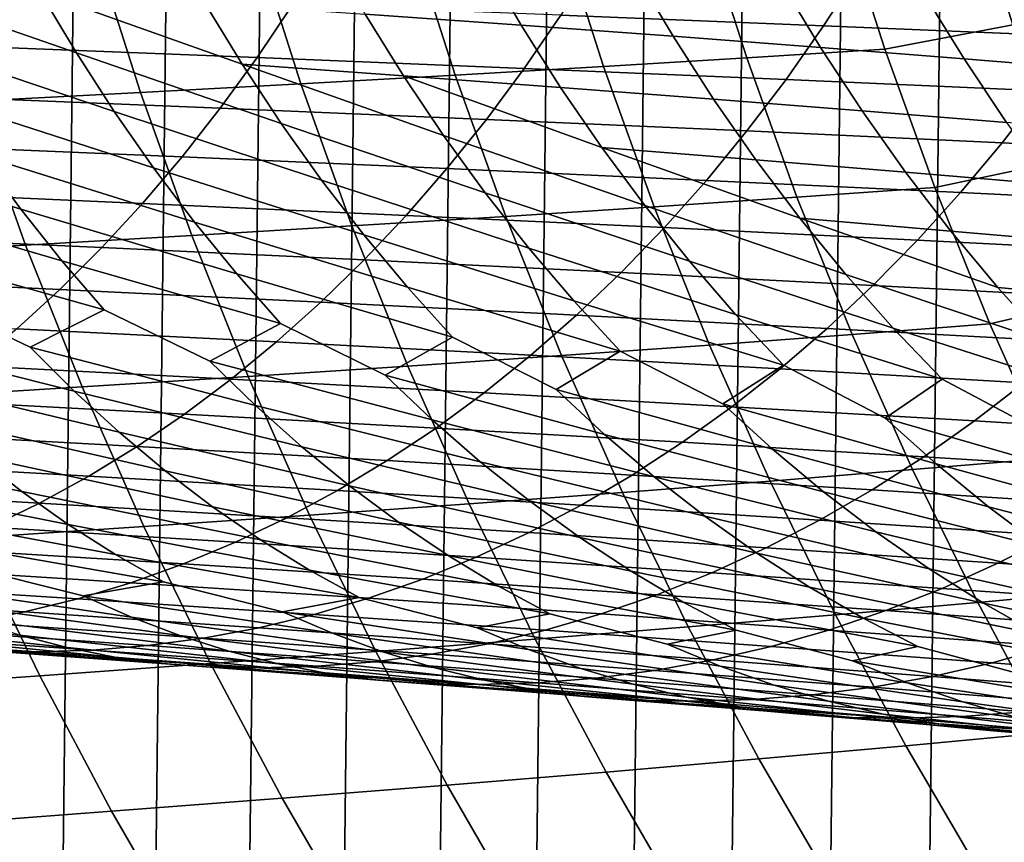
# Model space of a CAD drawing. Header units: metres. Extents: x -240 to 45, y -77 to 27.
# Tile 839 of 1056: x -12.35 to -6.35, y -12.76 to -7.75. Entities that reach past the tile are written whole.
import ezdxf

# ---------------------------------------------------------------- set-up
doc = ezdxf.new("R2010")
doc.units = ezdxf.units.M
doc.layers.add('solid_102011X2', color=7, linetype='CONTINUOUS')

msp = doc.modelspace()

# ---------------------------------------------------------------- linework, layer by layer
at = {"layer": 'solid_102011X2'}
for points in [[(-6.956432, -25.974596), (-6.3515, 26.118361), (-5.742339, 26.24889), (-6.350242, -26.118645)], [(-7.559297, -25.817059), (-6.957756, 25.974276), (-6.3515, 26.118361), (-6.956432, -25.974596)], [(-8.158652, -25.646093), (-7.560672, 25.8167), (-6.957756, 25.974276), (-7.559297, -25.817059)], [(-8.753671, -25.461906), (-8.160065, 25.6457), (-7.560672, 25.8167), (-8.158652, -25.646093)], [(-9.344467, -25.264473), (-8.755109, 25.461477), (-8.160065, 25.6457), (-8.753671, -25.461906)], [(-9.930068, -25.054108), (-9.345919, 25.264006), (-8.755109, 25.461477), (-9.344467, -25.264473)], [(-10.510612, -24.830744), (-9.931524, 25.053602), (-9.345919, 25.264006), (-9.930068, -25.054108)], [(-11.085269, -24.594784), (-10.512061, 24.830194), (-9.931524, 25.053602), (-10.510612, -24.830744)], [(-11.653899, -24.346262), (-11.086708, 24.594194), (-10.512061, 24.830194), (-11.085269, -24.594784)], [(-12.216164, -24.085423), (-11.655321, 24.345638), (-11.086708, 24.594194), (-11.653899, -24.346262)], [(-12.771635, -23.812521), (-12.217568, 24.084764), (-11.655321, 24.345638), (-12.216164, -24.085423)], [(-13.320317, -23.527567), (-12.77303, 23.811825), (-12.217568, 24.084764), (-12.771635, -23.812521)], [(-5.802819, -6.812165, 83.356819), (-6.563994, -6.943033, 79.298416), (-6.298289, -7.781282, 79.256248), (-5.545011, -7.635334, 83.317909)], [(-6.563994, -6.943033, 79.298416), (-7.352376, -7.076011, 75.254051), (-7.078577, -7.929546, 75.208366), (-6.298289, -7.781282, 79.256248)], [(-7.078577, -7.929546, 75.208366), (-7.352376, -7.076011, 75.254051), (-8.195833, -7.123639, 71.22847), (-7.920632, -7.982921, 71.180214)], [(-13.458768, -7.13919, 324.642059), (-12.226127, -7.582874, 323.257416), (-12.00598, -7.952336, 323.485321), (-13.255622, -7.517344, 324.861725)], [(-7.920632, -7.982921, 71.180214), (-8.195833, -7.123639, 71.22847), (-9.069929, -7.171006, 67.21994), (-8.793391, -8.036005, 67.169006)], [(-8.793391, -8.036005, 67.169006), (-9.069929, -7.171006, 67.21994), (-9.975766, -7.218158, 63.230354), (-9.697958, -8.088849, 63.17659)], [(-9.697958, -8.088849, 63.17659), (-9.975766, -7.218158, 63.230354), (-10.916612, -7.265138, 59.250637), (-10.637578, -8.141502, 59.194019)], [(-11.614754, -8.194034, 55.207996), (-11.895005, -7.312009, 55.267338), (-12.910163, -7.358866, 51.26582), (-12.628654, -8.246551, 51.204056)], [(-10.637578, -8.141502, 59.194019), (-10.916612, -7.265138, 59.250637), (-11.895005, -7.312009, 55.267338), (-11.614754, -8.194034, 55.207996)], [(-9.523659, -7.391566, 318.105072), (-9.295061, -7.783207, 318.313446), (-10.246047, -7.715867, 319.982178), (-10.468438, -7.327646, 319.770905)], [(-8.604544, -7.455941, 316.420044), (-8.369841, -7.851028, 316.625427), (-9.295061, -7.783207, 318.313446), (-9.523659, -7.391566, 318.105072)], [(-8.840605, -7.386901, 348.081451), (-9.053721, -7.722766, 347.872955), (-7.451839, -7.787303, 346.296906), (-7.232365, -7.448631, 346.502625)], [(-7.710891, -7.520712, 314.716858), (-7.470187, -7.919268, 314.919189), (-8.369841, -7.851028, 316.625427), (-8.604544, -7.455941, 316.420044)], [(-7.232365, -7.448631, 346.502625), (-7.451839, -7.787303, 346.296906), (-5.882726, -7.853053, 344.688538), (-5.656973, -7.51152, 344.891449)], [(-13.255622, -7.517344, 324.861725), (-12.00598, -7.952336, 323.485321), (-11.775871, -8.309197, 323.724152), (-13.042332, -7.883585, 325.092499)], [(-6.842501, -7.585822, 312.996643), (-6.595896, -7.987866, 313.195892), (-7.470187, -7.919268, 314.919189), (-7.710891, -7.520712, 314.716858)], [(-12.35705, -7.5976, 350.923523), (-12.565943, -7.91629, 350.700256), (-10.904364, -7.980797, 349.195099), (-10.688657, -7.65951, 349.415527)], [(-12.226127, -7.582874, 323.257416), (-10.996107, -8.021788, 321.85553), (-10.758923, -8.381799, 322.091278), (-12.00598, -7.952336, 323.485321)], [(-12.226127, -7.582874, 323.257416), (-11.223002, -7.649069, 321.630524), (-10.996107, -8.021788, 321.85553)], [(-5.999171, -7.651212, 311.260498), (-5.746769, -8.056763, 311.456604), (-6.595896, -7.987866, 313.195892), (-6.842501, -7.585822, 312.996643)], [(-10.246047, -7.715867, 319.982178), (-10.012514, -8.091874, 320.204163), (-10.996107, -8.021788, 321.85553), (-11.223002, -7.649069, 321.630524)], [(-10.688657, -7.65951, 349.415527), (-10.904364, -7.980797, 349.195099), (-9.27615, -8.046708, 347.655396), (-9.053721, -7.722766, 347.872955)], [(-9.295061, -7.783207, 318.313446), (-9.054998, -8.162531, 318.532349), (-10.012514, -8.091874, 320.204163), (-10.246047, -7.715867, 319.982178)], [(-9.053721, -7.722766, 347.872955), (-9.27615, -8.046708, 347.655396), (-7.680903, -8.113953, 346.082214), (-7.451839, -7.787303, 346.296906)], [(-8.369841, -7.851028, 316.625427), (-8.123357, -8.233696, 316.841217), (-9.054998, -8.162531, 318.532349), (-9.295061, -7.783207, 318.313446)], [(-7.451839, -7.787303, 346.296906), (-7.680903, -8.113953, 346.082214), (-6.118341, -8.182461, 344.476776), (-5.882726, -7.853053, 344.688538)], [(-6.298289, -7.781282, 79.256248), (-7.078577, -7.929546, 75.208366), (-6.773839, -8.772247, 75.157516), (-6.002534, -8.609164, 79.209305)], [(-7.470187, -7.919268, 314.919189), (-7.21739, -8.305303, 315.131805), (-8.123357, -8.233696, 316.841217), (-8.369841, -7.851028, 316.625427)], [(-13.042332, -7.883585, 325.092499), (-11.775871, -8.309197, 323.724152), (-11.535928, -8.652933, 323.973083), (-12.819416, -8.237329, 325.33432)], [(-12.565943, -7.91629, 350.700256), (-12.783258, -8.222754, 350.468048), (-11.128769, -8.289759, 348.96579), (-10.904364, -7.980797, 349.195099)], [(-6.595896, -7.987866, 313.195892), (-6.336894, -8.377287, 313.405243), (-7.21739, -8.305303, 315.131805), (-7.470187, -7.919268, 314.919189)], [(-12.00598, -7.952336, 323.485321), (-10.758923, -8.381799, 322.091278), (-10.511595, -8.728575, 322.336975), (-11.775871, -8.309197, 323.724152)], [(-10.904364, -7.980797, 349.195099), (-11.128769, -8.289759, 348.96579), (-9.507548, -8.358221, 347.429047), (-9.27615, -8.046708, 347.655396)], [(-6.773839, -8.772247, 75.157516), (-7.078577, -7.929546, 75.208366), (-7.920632, -7.982921, 71.180214), (-7.614332, -8.831296, 71.126518)], [(-10.996107, -8.021788, 321.85553), (-9.768367, -8.455067, 320.436768), (-9.513773, -8.804914, 320.679199), (-10.758923, -8.381799, 322.091278)], [(-10.996107, -8.021788, 321.85553), (-10.012514, -8.091874, 320.204163), (-9.768367, -8.455067, 320.436768)], [(-8.485597, -8.890024, 67.112312), (-8.793391, -8.036005, 67.169006), (-9.697958, -8.088849, 63.17659), (-9.388742, -8.948487, 63.116745)], [(-7.614332, -8.831296, 71.126518), (-7.920632, -7.982921, 71.180214), (-8.793391, -8.036005, 67.169006), (-8.485597, -8.890024, 67.112312)], [(-5.746769, -8.056763, 311.456604), (-5.481667, -8.449586, 311.662628), (-6.336894, -8.377287, 313.405243), (-6.595896, -7.987866, 313.195892)], [(-9.388742, -8.948487, 63.116745), (-9.697958, -8.088849, 63.17659), (-10.637578, -8.141502, 59.194019), (-10.32699, -9.006742, 59.130997)], [(-10.012514, -8.091874, 320.204163), (-8.804003, -8.528934, 318.761749), (-8.542263, -8.881881, 319.000824), (-9.768367, -8.455067, 320.436768)], [(-10.012514, -8.091874, 320.204163), (-9.054998, -8.162531, 318.532349), (-8.804003, -8.528934, 318.761749)], [(-9.27615, -8.046708, 347.655396), (-9.507548, -8.358221, 347.429047), (-7.919204, -8.428069, 345.858887), (-7.680903, -8.113953, 346.082214)], [(-10.32699, -9.006742, 59.130997), (-10.637578, -8.141502, 59.194019), (-11.614754, -8.194034, 55.207996), (-11.302799, -9.064862, 55.141945)], [(-7.680903, -8.113953, 346.082214), (-7.919204, -8.428069, 345.858887), (-6.363458, -8.49923, 344.2565), (-6.118341, -8.182461, 344.476776)], [(-13.889767, -8.166264, 326.920715), (-12.586978, -8.57806, 325.586365), (-12.3454, -8.905248, 325.848206), (-13.664954, -8.504025, 327.175812)], [(-11.302799, -9.064862, 55.141945), (-11.614754, -8.194034, 55.207996), (-12.628654, -8.246551, 51.204056), (-12.315286, -9.122967, 51.135307)], [(-8.123357, -8.233696, 316.841217), (-7.865627, -8.603335, 317.067322), (-8.804003, -8.528934, 318.761749), (-9.054998, -8.162531, 318.532349)], [(-6.118341, -8.182461, 344.476776), (-6.363458, -8.49923, 344.2565), (-4.840109, -8.571631, 342.623047), (-4.588264, -8.252163, 342.84024)], [(-12.315286, -9.122967, 51.135307), (-12.628654, -8.246551, 51.204056), (-13.676175, -8.299166, 47.176357), (-13.361316, -9.18118, 47.105305)], [(-12.783258, -8.222754, 350.468048), (-13.008666, -8.516512, 350.227173), (-11.36153, -8.585911, 348.727966), (-11.128769, -8.289759, 348.96579)], [(-12.819416, -8.237329, 325.33432), (-11.535928, -8.652933, 323.973083), (-11.286543, -8.983012, 324.231659), (-12.586978, -8.57806, 325.586365)], [(-7.21739, -8.305303, 315.131805), (-6.953038, -8.678201, 315.354584), (-7.865627, -8.603335, 317.067322), (-8.123357, -8.233696, 316.841217)], [(-11.775871, -8.309197, 323.724152), (-10.511595, -8.728575, 322.336975), (-10.254526, -9.061578, 322.592255), (-11.535928, -8.652933, 323.973083)], [(-11.128769, -8.289759, 348.96579), (-11.36153, -8.585911, 348.727966), (-9.747561, -8.656819, 347.194305), (-9.507548, -8.358221, 347.429047)], [(-6.336894, -8.377287, 313.405243), (-6.066033, -8.753464, 313.624634), (-6.953038, -8.678201, 315.354584), (-7.21739, -8.305303, 315.131805)], [(-10.758923, -8.381799, 322.091278), (-9.513773, -8.804914, 320.679199), (-9.249147, -9.140872, 320.931061), (-10.511595, -8.728575, 322.336975)], [(-9.507548, -8.358221, 347.429047), (-9.747561, -8.656819, 347.194305), (-8.166376, -8.729163, 345.627258), (-7.919204, -8.428069, 345.858887)], [(-9.768367, -8.455067, 320.436768), (-8.542263, -8.881881, 319.000824), (-8.270203, -9.22082, 319.249207), (-9.513773, -8.804914, 320.679199)], [(-7.919204, -8.428069, 345.858887), (-8.166376, -8.729163, 345.627258), (-6.6177, -8.802866, 344.028015), (-6.363458, -8.49923, 344.2565)], [(-13.664954, -8.504025, 327.175812), (-12.3454, -8.905248, 325.848206), (-12.095078, -9.218388, 326.119476), (-13.431309, -8.828357, 327.440826)], [(-13.008666, -8.516512, 350.227173), (-13.241803, -8.79712, 349.978027), (-11.602272, -8.868806, 348.481964), (-11.36153, -8.585911, 348.727966)], [(-6.363458, -8.49923, 344.2565), (-6.6177, -8.802866, 344.028015), (-5.101331, -8.877854, 342.397766), (-4.840109, -8.571631, 342.623047)], [(-12.586978, -8.57806, 325.586365), (-11.286543, -8.983012, 324.231659), (-11.028123, -9.298924, 324.499542), (-12.3454, -8.905248, 325.848206)], [(-8.804003, -8.528934, 318.761749), (-7.596859, -8.959404, 317.302979), (-7.317488, -9.301351, 317.547791), (-8.542263, -8.881881, 319.000824)], [(-8.804003, -8.528934, 318.761749), (-7.865627, -8.603335, 317.067322), (-7.596859, -8.959404, 317.302979)], [(-11.36153, -8.585911, 348.727966), (-11.602272, -8.868806, 348.481964), (-9.995805, -8.942051, 346.951477), (-9.747561, -8.656819, 347.194305)], [(-6.953038, -8.678201, 315.354584), (-6.67736, -9.037416, 315.586761), (-7.596859, -8.959404, 317.302979), (-7.865627, -8.603335, 317.067322)], [(-6.002534, -8.609164, 79.209305), (-6.773839, -8.772247, 75.157516), (-6.438579, -9.602962, 75.101578), (-5.677116, -9.425573, 79.157654)], [(-11.535928, -8.652933, 323.973083), (-10.254526, -9.061578, 322.592255), (-9.988138, -9.380295, 322.856659), (-11.286543, -8.983012, 324.231659)], [(-9.747561, -8.656819, 347.194305), (-9.995805, -8.942051, 346.951477), (-8.422025, -9.016779, 345.387665), (-8.166376, -8.729163, 345.627258)], [(-6.066033, -8.753464, 313.624634), (-5.783563, -9.115844, 313.853241), (-6.67736, -9.037416, 315.586761), (-6.953038, -8.678201, 315.354584)], [(-10.511595, -8.728575, 322.336975), (-9.249147, -9.140872, 320.931061), (-8.97492, -9.462422, 321.191925), (-10.254526, -9.061578, 322.592255)], [(-8.166376, -8.729163, 345.627258), (-8.422025, -9.016779, 345.387665), (-6.880661, -9.092911, 343.791687), (-6.6177, -8.802866, 344.028015)], [(-13.241803, -8.79712, 349.978027), (-13.482323, -9.06414, 349.721008), (-11.850637, -9.138002, 348.22821), (-11.602272, -8.868806, 348.481964)], [(-9.513773, -8.804914, 320.679199), (-8.270203, -9.22082, 319.249207), (-7.988264, -9.545231, 319.50647), (-9.249147, -9.140872, 320.931061)], [(-6.438579, -9.602962, 75.101578), (-6.773839, -8.772247, 75.157516), (-7.614332, -8.831296, 71.126518), (-7.277348, -9.667604, 71.067436)], [(-6.6177, -8.802866, 344.028015), (-6.880661, -9.092911, 343.791687), (-5.37151, -9.170371, 342.164734), (-5.101331, -8.877854, 342.397766)], [(-13.431309, -8.828357, 327.440826), (-12.095078, -9.218388, 326.119476), (-11.836443, -9.517015, 326.399689), (-13.189215, -9.13876, 327.715363)], [(-11.602272, -8.868806, 348.481964), (-11.850637, -9.138002, 348.22821), (-10.251908, -9.21347, 346.701019), (-9.995805, -8.942051, 346.951477)], [(-7.277348, -9.667604, 71.067436), (-7.614332, -8.831296, 71.126518), (-8.485597, -8.890024, 67.112312), (-8.146966, -9.731897, 67.049942)], [(-12.3454, -8.905248, 325.848206), (-11.028123, -9.298924, 324.499542), (-10.761112, -9.6002, 324.776276), (-12.095078, -9.218388, 326.119476)], [(-8.146966, -9.731897, 67.049942), (-8.485597, -8.890024, 67.112312), (-9.388742, -8.948487, 63.116745), (-9.048544, -9.7959, 63.050907)], [(-8.542263, -8.881881, 319.000824), (-7.317488, -9.301351, 317.547791), (-7.027965, -9.628645, 317.801392), (-8.270203, -9.22082, 319.249207)], [(-11.286543, -8.983012, 324.231659), (-9.988138, -9.380295, 322.856659), (-9.712885, -9.68425, 323.129822), (-11.028123, -9.298924, 324.499542)], [(-9.048544, -9.7959, 63.050907), (-9.388742, -8.948487, 63.116745), (-10.32699, -9.006742, 59.130997), (-9.985274, -9.859677, 59.061657)], [(-9.995805, -8.942051, 346.951477), (-10.251908, -9.21347, 346.701019), (-8.685768, -9.290467, 345.140503), (-8.422025, -9.016779, 345.387665)], [(-7.596859, -8.959404, 317.302979), (-6.3908, -9.38239, 315.827942), (-6.093821, -9.712589, 316.077789), (-7.317488, -9.301351, 317.547791)], [(-7.596859, -8.959404, 317.302979), (-6.67736, -9.037416, 315.586761), (-6.3908, -9.38239, 315.827942)], [(-9.985274, -9.859677, 59.061657), (-10.32699, -9.006742, 59.130997), (-11.302799, -9.064862, 55.141945), (-10.959571, -9.923309, 55.069271)], [(-8.422025, -9.016779, 345.387665), (-8.685768, -9.290467, 345.140503), (-7.151947, -9.368912, 343.547913), (-6.880661, -9.092911, 343.791687)], [(-5.783563, -9.115844, 313.853241), (-5.489936, -9.463864, 314.090759), (-6.3908, -9.38239, 315.827942), (-6.67736, -9.037416, 315.586761)], [(-13.482323, -9.06414, 349.721008), (-13.729856, -9.317154, 349.456512), (-12.106245, -9.393078, 347.967041), (-11.850637, -9.138002, 348.22821)], [(-10.959571, -9.923309, 55.069271), (-11.302799, -9.064862, 55.141945), (-12.315286, -9.122967, 51.135307), (-11.970493, -9.986924, 51.059658)], [(-10.254526, -9.061578, 322.592255), (-8.97492, -9.462422, 321.191925), (-8.691557, -9.769085, 321.461456), (-9.988138, -9.380295, 322.856659)], [(-6.880661, -9.092911, 343.791687), (-7.151947, -9.368912, 343.547913), (-5.650243, -9.448723, 341.924347), (-5.37151, -9.170371, 342.164734)], [(-11.970493, -9.986924, 51.059658), (-12.315286, -9.122967, 51.135307), (-13.361316, -9.18118, 47.105305), (-13.014874, -10.050657, 47.027126)], [(-13.189215, -9.13876, 327.715363), (-11.836443, -9.517015, 326.399689), (-12.288424, -9.745536, 327.731964), (-12.939091, -9.434771, 327.998962)], [(-11.850637, -9.138002, 348.22821), (-12.106245, -9.393078, 347.967041), (-10.515479, -9.470654, 346.443237), (-10.251908, -9.21347, 346.701019)], [(-9.249147, -9.140872, 320.931061), (-7.988264, -9.545231, 319.50647), (-7.696923, -9.854629, 319.772247), (-8.97492, -9.462422, 321.191925)], [(-12.095078, -9.218388, 326.119476), (-10.761112, -9.6002, 324.776276), (-11.192343, -9.830171, 326.129028), (-11.836443, -9.517015, 326.399689)], [(-10.251908, -9.21347, 346.701019), (-10.515479, -9.470654, 346.443237), (-8.9572, -9.5498, 344.886169), (-8.685768, -9.290467, 345.140503)], [(-8.270203, -9.22082, 319.249207), (-7.027965, -9.628645, 317.801392), (-6.72878, -9.940801, 318.063354), (-7.988264, -9.545231, 319.50647)], [(-11.028123, -9.298924, 324.499542), (-9.712885, -9.68425, 323.129822), (-10.123357, -9.915743, 324.502533), (-10.761112, -9.6002, 324.776276)], [(-8.685768, -9.290467, 345.140503), (-8.9572, -9.5498, 344.886169), (-7.431142, -9.630434, 343.297028), (-7.151947, -9.368912, 343.547913)], [(-13.729856, -9.317154, 349.456512), (-13.984018, -9.555781, 349.184967), (-12.368697, -9.63365, 347.698914), (-12.106245, -9.393078, 347.967041)], [(-7.317488, -9.301351, 317.547791), (-6.093821, -9.712589, 316.077789), (-5.786922, -10.027523, 316.335876), (-7.027965, -9.628645, 317.801392)], [(-12.106245, -9.393078, 347.967041), (-12.368697, -9.63365, 347.698914), (-10.786107, -9.713213, 346.178589), (-10.515479, -9.470654, 346.443237)], [(-9.988138, -9.380295, 322.856659), (-8.691557, -9.769085, 321.461456), (-9.08126, -10.002173, 322.853516), (-9.712885, -9.68425, 323.129822)], [(-7.151947, -9.368912, 343.547913), (-7.431142, -9.630434, 343.297028), (-5.937102, -9.712474, 341.676971), (-5.650243, -9.448723, 341.924347)], [(-5.489936, -9.463864, 314.090759), (-5.185627, -9.796988, 314.336761), (-6.093821, -9.712589, 316.077789), (-6.3908, -9.38239, 315.827942)], [(-12.939091, -9.434771, 327.998962), (-12.288424, -9.745536, 327.731964), (-12.020467, -10.012236, 328.031403), (-13.411812, -9.661917, 329.310211)], [(-10.515479, -9.470654, 346.443237), (-10.786107, -9.713213, 346.178589), (-9.2359, -9.794387, 344.625031), (-8.9572, -9.5498, 344.886169)], [(-8.97492, -9.462422, 321.191925), (-7.696923, -9.854629, 319.772247), (-8.065847, -10.089381, 321.183105), (-8.691557, -9.769085, 321.461456)], [(-5.677116, -9.425573, 79.157654), (-6.438579, -9.602962, 75.101578), (-6.073255, -10.420555, 75.040619), (-5.322476, -10.229423, 79.101372)], [(-11.836443, -9.517015, 326.399689), (-11.192343, -9.830171, 326.129028), (-10.915438, -10.099228, 326.424866), (-12.288424, -9.745536, 327.731964)], [(-10.761112, -9.6002, 324.776276), (-10.123357, -9.915743, 324.502533), (-9.837644, -10.187187, 324.794647), (-11.192343, -9.830171, 326.129028)], [(-8.9572, -9.5498, 344.886169), (-9.2359, -9.794387, 344.625031), (-7.717812, -9.877087, 343.039429), (-7.431142, -9.630434, 343.297028)], [(-7.988264, -9.545231, 319.50647), (-6.72878, -9.940801, 318.063354), (-7.07692, -10.177288, 319.492371), (-7.696923, -9.854629, 319.772247)], [(-12.368697, -9.63365, 347.698914), (-12.637583, -9.859341, 347.424225), (-11.063369, -9.940768, 345.90744), (-10.786107, -9.713213, 346.178589)], [(-7.431142, -9.630434, 343.297028), (-7.717812, -9.877087, 343.039429), (-6.23164, -9.961229, 341.422974), (-5.937102, -9.712474, 341.676971)], [(-6.073255, -10.420555, 75.040619), (-6.438579, -9.602962, 75.101578), (-7.277348, -9.667604, 71.067436), (-6.910149, -10.490705, 71.003059)], [(-7.027965, -9.628645, 317.801392), (-5.786922, -10.027523, 316.335876), (-6.114275, -10.265813, 317.78241), (-6.72878, -9.940801, 318.063354)], [(-13.411812, -9.661917, 329.310211), (-12.020467, -10.012236, 328.031403), (-11.745598, -10.263233, 328.338409), (-13.152946, -9.926293, 329.61319)], [(-10.786107, -9.713213, 346.178589), (-11.063369, -9.940768, 345.90744), (-9.52143, -10.023845, 344.357483), (-9.2359, -9.794387, 344.625031)], [(-9.712885, -9.68425, 323.129822), (-9.08126, -10.002173, 322.853516), (-8.786878, -10.276032, 323.141815), (-10.123357, -9.915743, 324.502533)], [(-6.910149, -10.490705, 71.003059), (-7.277348, -9.667604, 71.067436), (-8.146966, -9.731897, 67.049942), (-7.777973, -10.560476, 66.981972)], [(-12.288424, -9.745536, 327.731964), (-10.915438, -10.099228, 326.424866), (-10.63138, -10.352448, 326.728149), (-12.020467, -10.012236, 328.031403)], [(-8.691557, -9.769085, 321.461456), (-8.065847, -10.089381, 321.183105), (-7.762938, -10.365682, 321.467529), (-9.08126, -10.002173, 322.853516)], [(-7.777973, -10.560476, 66.981972), (-8.146966, -9.731897, 67.049942), (-9.048544, -9.7959, 63.050907), (-8.677842, -10.629937, 62.979164)], [(-11.192343, -9.830171, 326.129028), (-9.837644, -10.187187, 324.794647), (-9.544542, -10.44266, 325.094116), (-10.915438, -10.099228, 326.424866)], [(-8.677842, -10.629937, 62.979164), (-9.048544, -9.7959, 63.050907), (-9.985274, -9.859677, 59.061657), (-9.61292, -10.699153, 58.986099)], [(-9.2359, -9.794387, 344.625031), (-9.52143, -10.023845, 344.357483), (-8.011508, -10.108483, 342.775543), (-7.717812, -9.877087, 343.039429)], [(-12.637583, -9.859341, 347.424225), (-12.912492, -10.069797, 347.143372), (-11.346843, -10.152963, 345.630219), (-11.063369, -9.940768, 345.90744)], [(-9.61292, -10.699153, 58.986099), (-9.985274, -9.859677, 59.061657), (-10.959571, -9.923309, 55.069271), (-10.58557, -10.768214, 54.990082)], [(-7.696923, -9.854629, 319.772247), (-7.07692, -10.177288, 319.492371), (-6.765621, -10.456052, 319.772827), (-8.065847, -10.089381, 321.183105)], [(-7.717812, -9.877087, 343.039429), (-8.011508, -10.108483, 342.775543), (-6.533398, -10.194597, 341.162781), (-6.23164, -9.961229, 341.422974)], [(-13.152946, -9.926293, 329.61319), (-11.745598, -10.263233, 328.338409), (-11.464261, -10.498145, 328.652496), (-12.887409, -10.175098, 329.923798)], [(-10.58557, -10.768214, 54.990082), (-10.959571, -9.923309, 55.069271), (-11.970493, -9.986924, 51.059658), (-11.594789, -10.837259, 50.977234)], [(-11.063369, -9.940768, 345.90744), (-11.346843, -10.152963, 345.630219), (-9.813358, -10.237813, 344.083954), (-9.52143, -10.023845, 344.357483)], [(-10.123357, -9.915743, 324.502533), (-8.786878, -10.276032, 323.141815), (-8.484877, -10.533784, 323.437408), (-9.837644, -10.187187, 324.794647)], [(-6.72878, -9.940801, 318.063354), (-6.114275, -10.265813, 317.78241), (-5.794724, -10.547063, 318.058807), (-7.07692, -10.177288, 319.492371)], [(-11.594789, -10.837259, 50.977234), (-11.970493, -9.986924, 51.059658), (-13.014874, -10.050657, 47.027126), (-12.637372, -10.906432, 46.941936)], [(-12.020467, -10.012236, 328.031403), (-10.63138, -10.352448, 326.728149), (-10.34063, -10.589446, 327.038422), (-11.745598, -10.263233, 328.338409)], [(-9.08126, -10.002173, 322.853516), (-7.762938, -10.365682, 321.467529), (-7.45218, -10.625737, 321.759094), (-8.786878, -10.276032, 323.141815)], [(-6.23164, -9.961229, 341.422974), (-6.533398, -10.194597, 341.162781), (-5.086897, -10.282101, 339.520386), (-4.777183, -10.046729, 339.776886)], [(-12.912492, -10.069797, 347.143372), (-13.193002, -10.264704, 346.856842), (-11.63609, -10.349481, 345.347382), (-11.346843, -10.152963, 345.630219)], [(-9.52143, -10.023845, 344.357483), (-9.813358, -10.237813, 344.083954), (-8.311784, -10.324259, 342.505737), (-8.011508, -10.108483, 342.775543)], [(-14.057029, -10.088129, 331.483276), (-12.615634, -10.407954, 330.241608), (-12.338059, -10.624514, 330.566101), (-13.794963, -10.318961, 331.804688)], [(-10.915438, -10.099228, 326.424866), (-9.544542, -10.44266, 325.094116), (-9.244527, -10.681771, 325.400513), (-10.63138, -10.352448, 326.728149)], [(-8.011508, -10.108483, 342.775543), (-8.311784, -10.324259, 342.505737), (-6.841915, -10.412212, 340.896759), (-6.533398, -10.194597, 341.162781)], [(-8.065847, -10.089381, 321.183105), (-6.765621, -10.456052, 319.772827), (-6.44625, -10.718433, 320.060333), (-7.762938, -10.365682, 321.467529)], [(-12.887409, -10.175098, 329.923798), (-11.464261, -10.498145, 328.652496), (-11.176911, -10.71662, 328.973206), (-12.615634, -10.407954, 330.241608)], [(-11.346843, -10.152963, 345.630219), (-11.63609, -10.349481, 345.347382), (-10.111232, -10.435973, 343.804871), (-9.813358, -10.237813, 344.083954)], [(-9.837644, -10.187187, 324.794647), (-8.484877, -10.533784, 323.437408), (-8.175743, -10.775035, 323.739807), (-9.544542, -10.44266, 325.094116)], [(-7.07692, -10.177288, 319.492371), (-5.794724, -10.547063, 318.058807), (-5.466882, -10.81179, 318.342194), (-6.765621, -10.456052, 319.772827)], [(-6.533398, -10.194597, 341.162781), (-6.841915, -10.412212, 340.896759), (-5.403549, -10.501585, 339.258179), (-5.086897, -10.282101, 339.520386)], [(-9.813358, -10.237813, 344.083954), (-10.111232, -10.435973, 343.804871), (-8.618176, -10.524094, 342.230469), (-8.311784, -10.324259, 342.505737)], [(-13.794963, -10.318961, 331.804688), (-12.338059, -10.624514, 330.566101), (-12.055134, -10.82447, 330.896759), (-13.527315, -10.533634, 332.132874)], [(-13.193002, -10.264704, 346.856842), (-13.47868, -10.443754, 346.565033), (-11.930667, -10.530009, 345.059357), (-11.63609, -10.349481, 345.347382)], [(-11.745598, -10.263233, 328.338409), (-10.34063, -10.589446, 327.038422), (-10.043655, -10.809866, 327.355255), (-11.464261, -10.498145, 328.652496)], [(-8.786878, -10.276032, 323.141815), (-7.45218, -10.625737, 321.759094), (-7.134075, -10.86915, 322.057434), (-8.484877, -10.533784, 323.437408)], [(-11.63609, -10.349481, 345.347382), (-11.930667, -10.530009, 345.059357), (-10.414593, -10.618012, 343.52066), (-10.111232, -10.435973, 343.804871)], [(-10.63138, -10.352448, 326.728149), (-9.244527, -10.681771, 325.400513), (-8.938078, -10.904163, 325.713318), (-10.34063, -10.589446, 327.038422)], [(-8.311784, -10.324259, 342.505737), (-8.618176, -10.524094, 342.230469), (-7.156715, -10.61375, 340.625305), (-6.841915, -10.412212, 340.896759)], [(-7.762938, -10.365682, 321.467529), (-6.44625, -10.718433, 320.060333), (-6.119319, -10.964032, 320.354492), (-7.45218, -10.625737, 321.759094)], [(-12.615634, -10.407954, 330.241608), (-11.176911, -10.71662, 328.973206), (-10.88401, -10.918351, 329.299988), (-12.338059, -10.624514, 330.566101)], [(-10.111232, -10.435973, 343.804871), (-10.414593, -10.618012, 343.52066), (-8.93021, -10.70767, 341.950134), (-8.618176, -10.524094, 342.230469)], [(-6.841915, -10.412212, 340.896759), (-7.156715, -10.61375, 340.625305), (-5.72665, -10.704853, 338.990631), (-5.403549, -10.501585, 339.258179)], [(-5.678334, -11.223895, 74.974724), (-6.073255, -10.420555, 75.040619), (-6.910149, -10.490705, 71.003059), (-6.513202, -11.299458, 70.933464)], [(-13.47868, -10.443754, 346.565033), (-13.769085, -10.606665, 346.268402), (-12.230117, -10.694266, 344.766571), (-11.930667, -10.530009, 345.059357)], [(-11.464261, -10.498145, 328.652496), (-10.043655, -10.809866, 327.355255), (-9.740933, -11.013398, 327.67807), (-11.176911, -10.71662, 328.973206)], [(-9.544542, -10.44266, 325.094116), (-8.175743, -10.775035, 323.739807), (-7.859972, -10.999423, 324.048523), (-9.244527, -10.681771, 325.400513)], [(-6.513202, -11.299458, 70.933464), (-6.910149, -10.490705, 71.003059), (-7.777973, -10.560476, 66.981972), (-7.37909, -11.374617, 66.908501)], [(-6.765621, -10.456052, 319.772827), (-5.466882, -10.81179, 318.342194), (-5.131272, -11.059593, 318.63208), (-6.44625, -10.718433, 320.060333)], [(-13.527315, -10.533634, 332.132874), (-12.055134, -10.82447, 330.896759), (-11.767372, -11.007518, 331.233154), (-13.254519, -10.731845, 332.467285)], [(-11.930667, -10.530009, 345.059357), (-12.230117, -10.694266, 344.766571), (-10.722972, -10.783643, 343.23175), (-10.414593, -10.618012, 343.52066)], [(-8.618176, -10.524094, 342.230469), (-8.93021, -10.70767, 341.950134), (-7.477314, -10.798891, 340.348907), (-7.156715, -10.61375, 340.625305)], [(-7.37909, -11.374617, 66.908501), (-7.777973, -10.560476, 66.981972), (-8.677842, -10.629937, 62.979164), (-8.27712, -11.449445, 62.901611)], [(-8.484877, -10.533784, 323.437408), (-7.134075, -10.86915, 322.057434), (-6.809131, -11.095557, 322.362), (-8.175743, -10.775035, 323.739807)], [(-13.769085, -10.606665, 346.268402), (-14.063762, -10.753198, 345.967407), (-12.533972, -10.84201, 344.469482), (-12.230117, -10.694266, 344.766571)], [(-10.414593, -10.618012, 343.52066), (-10.722972, -10.783643, 343.23175), (-9.247407, -10.8747, 341.665161), (-8.93021, -10.70767, 341.950134)], [(-10.34063, -10.589446, 327.038422), (-8.938078, -10.904163, 325.713318), (-8.62569, -11.109521, 326.032074), (-10.043655, -10.809866, 327.355255)], [(-7.156715, -10.61375, 340.625305), (-7.477314, -10.798891, 340.348907), (-6.055701, -10.891584, 338.71817), (-5.72665, -10.704853, 338.990631)], [(-12.338059, -10.624514, 330.566101), (-10.88401, -10.918351, 329.299988), (-10.586086, -11.103028, 329.632446), (-12.055134, -10.82447, 330.896759)], [(-8.27712, -11.449445, 62.901611), (-8.677842, -10.629937, 62.979164), (-9.61292, -10.699153, 58.986099), (-9.210419, -11.524014, 58.904427)], [(-7.45218, -10.625737, 321.759094), (-6.119319, -10.964032, 320.354492), (-5.785351, -11.192478, 320.654785), (-7.134075, -10.86915, 322.057434)], [(-13.254519, -10.731845, 332.467285), (-11.767372, -11.007518, 331.233154), (-11.475115, -11.173401, 331.574585), (-12.977076, -10.913291, 332.807495)], [(-12.230117, -10.694266, 344.766571), (-12.533972, -10.84201, 344.469482), (-11.035889, -10.932622, 342.938629), (-10.722972, -10.783643, 343.23175)], [(-11.176911, -10.71662, 328.973206), (-9.740933, -11.013398, 327.67807), (-9.433004, -11.19973, 328.00647), (-10.88401, -10.918351, 329.299988)], [(-9.210419, -11.524014, 58.904427), (-9.61292, -10.699153, 58.986099), (-10.58557, -10.768214, 54.990082), (-10.181298, -11.59842, 54.90448)], [(-8.93021, -10.70767, 341.950134), (-9.247407, -10.8747, 341.665161), (-7.803216, -10.967345, 340.067902), (-7.477314, -10.798891, 340.348907)], [(-9.244527, -10.681771, 325.400513), (-7.859972, -10.999423, 324.048523), (-7.538069, -11.206631, 324.363129), (-8.938078, -10.904163, 325.713318)], [(-6.44625, -10.718433, 320.060333), (-5.131272, -11.059593, 318.63208), (-4.788429, -11.290097, 318.92807), (-6.119319, -10.964032, 320.354492)], [(-10.181298, -11.59842, 54.90448), (-10.58557, -10.768214, 54.990082), (-11.594789, -10.837259, 50.977234), (-11.188686, -11.672811, 50.888138)], [(-10.722972, -10.783643, 343.23175), (-11.035889, -10.932622, 342.938629), (-9.56927, -11.024938, 341.376007), (-9.247407, -10.8747, 341.665161)], [(-8.175743, -10.775035, 323.739807), (-6.809131, -11.095557, 322.362), (-6.477868, -11.304637, 322.672333), (-7.859972, -10.999423, 324.048523)], [(-7.477314, -10.798891, 340.348907), (-7.803216, -10.967345, 340.067902), (-6.390195, -11.061485, 338.441193), (-6.055701, -10.891584, 338.71817)], [(-12.533972, -10.84201, 344.469482), (-12.841771, -10.973004, 344.168549), (-11.352865, -11.064712, 342.641693), (-11.035889, -10.932622, 342.938629)], [(-11.188686, -11.672811, 50.888138), (-11.594789, -10.837259, 50.977234), (-12.637372, -10.906432, 46.941936), (-12.229341, -11.747341, 46.849857)], [(-12.055134, -10.82447, 330.896759), (-10.586086, -11.103028, 329.632446), (-10.283501, -11.270392, 329.969879), (-11.767372, -11.007518, 331.233154)], [(-10.043655, -10.809866, 327.355255), (-8.62569, -11.109521, 326.032074), (-8.307913, -11.297532, 326.356354), (-9.740933, -11.013398, 327.67807)], [(-12.229341, -11.747341, 46.849857), (-12.637372, -10.906432, 46.941936), (-13.708642, -10.975879, 42.885498), (-13.298571, -11.822165, 42.790909)], [(-12.977076, -10.913291, 332.807495), (-11.475115, -11.173401, 331.574585), (-11.963999, -11.2596, 332.937256), (-12.695307, -11.077718, 333.152832)], [(-10.88401, -10.918351, 329.299988), (-9.433004, -11.19973, 328.00647), (-9.120249, -11.3686, 328.339813), (-10.586086, -11.103028, 329.632446)], [(-9.247407, -10.8747, 341.665161), (-9.56927, -11.024938, 341.376007), (-8.133912, -11.118864, 339.782806), (-7.803216, -10.967345, 340.067902)], [(-8.938078, -10.904163, 325.713318), (-7.538069, -11.206631, 324.363129), (-7.2106, -11.396342, 324.683167), (-8.62569, -11.109521, 326.032074)], [(-7.134075, -10.86915, 322.057434), (-5.785351, -11.192478, 320.654785), (-5.44488, -11.403448, 320.960785), (-6.809131, -11.095557, 322.362)], [(-6.055701, -10.891584, 338.71817), (-6.390195, -11.061485, 338.441193), (-5.00814, -11.157028, 336.786194), (-4.665167, -10.985659, 337.059082)], [(-12.841771, -10.973004, 344.168549), (-13.153037, -11.087041, 343.864258), (-11.673411, -11.179702, 342.341431), (-11.352865, -11.064712, 342.641693)], [(-11.035889, -10.932622, 342.938629), (-11.352865, -11.064712, 342.641693), (-9.895309, -11.158143, 341.08313), (-9.56927, -11.024938, 341.376007)], [(-7.803216, -10.967345, 340.067902), (-8.133912, -11.118864, 339.782806), (-6.72961, -11.214307, 338.160187), (-6.390195, -11.061485, 338.441193)], [(-11.767372, -11.007518, 331.233154), (-10.283501, -11.270392, 329.969879), (-10.749802, -11.35657, 331.353729), (-11.475115, -11.173401, 331.574585)], [(-9.56927, -11.024938, 341.376007), (-9.895309, -11.158143, 341.08313), (-8.468899, -11.253205, 339.494019), (-8.133912, -11.118864, 339.782806)], [(-9.740933, -11.013398, 327.67807), (-8.307913, -11.297532, 326.356354), (-7.985147, -11.46793, 326.685455), (-9.433004, -11.19973, 328.00647)], [(-7.859972, -10.999423, 324.048523), (-6.477868, -11.304637, 322.672333), (-6.140863, -11.496069, 322.988007), (-7.538069, -11.206631, 324.363129)], [(-13.153037, -11.087041, 343.864258), (-13.46729, -11.183957, 343.557037), (-11.997034, -11.277429, 342.0383), (-11.673411, -11.179702, 342.341431)], [(-12.695307, -11.077718, 333.152832), (-11.963999, -11.2596, 332.937256), (-11.671011, -11.389741, 333.289734), (-13.20677, -11.164009, 334.493774)], [(-11.352865, -11.064712, 342.641693), (-11.673411, -11.179702, 342.341431), (-10.22502, -11.274106, 340.786957), (-9.895309, -11.158143, 341.08313)], [(-6.809131, -11.095557, 322.362), (-5.44488, -11.403448, 320.960785), (-5.098493, -11.59662, 321.272064), (-6.477868, -11.304637, 322.672333)], [(-6.390195, -11.061485, 338.441193), (-6.72961, -11.214307, 338.160187), (-5.356157, -11.311171, 336.509277), (-5.00814, -11.157028, 336.786194)], [(-10.586086, -11.103028, 329.632446), (-9.120249, -11.3686, 328.339813), (-9.563968, -11.454824, 329.744324), (-10.283501, -11.270392, 329.969879)], [(-9.895309, -11.158143, 341.08313), (-10.22502, -11.274106, 340.786957), (-8.807657, -11.370157, 339.201996), (-8.468899, -11.253205, 339.494019)], [(-8.62569, -11.109521, 326.032074), (-7.2106, -11.396342, 324.683167), (-6.877983, -11.568288, 325.007965), (-8.307913, -11.297532, 326.356354)], [(-8.133912, -11.118864, 339.782806), (-8.468899, -11.253205, 339.494019), (-7.073427, -11.349802, 337.875519), (-6.72961, -11.214307, 338.160187)], [(-13.46729, -11.183957, 343.557037), (-13.784041, -11.263594, 343.247406), (-12.323229, -11.357732, 341.732788), (-11.997034, -11.277429, 342.0383)], [(-13.20677, -11.164009, 334.493774), (-11.671011, -11.389741, 333.289734), (-11.374996, -11.502188, 333.645691), (-12.924607, -11.293013, 334.850159)], [(-11.673411, -11.179702, 342.341431), (-11.997034, -11.277429, 342.0383), (-10.557895, -11.37266, 340.487976), (-10.22502, -11.274106, 340.786957)], [(-11.475115, -11.173401, 331.574585), (-10.749802, -11.35657, 331.353729), (-10.446151, -11.48787, 331.702209), (-11.963999, -11.2596, 332.937256)], [(-9.433004, -11.19973, 328.00647), (-7.985147, -11.46793, 326.685455), (-8.406289, -11.554272, 328.110077), (-9.120249, -11.3686, 328.339813)], [(-7.538069, -11.206631, 324.363129), (-6.140863, -11.496069, 322.988007), (-5.798551, -11.669582, 323.308441), (-7.2106, -11.396342, 324.683167)], [(-6.72961, -11.214307, 338.160187), (-7.073427, -11.349802, 337.875519), (-5.708689, -11.447838, 336.22879), (-5.356157, -11.311171, 336.509277)], [(-13.784041, -11.263594, 343.247406), (-14.102803, -11.325825, 342.935822), (-12.651494, -11.420484, 341.425354), (-12.323229, -11.357732, 341.732788)], [(-11.997034, -11.277429, 342.0383), (-12.323229, -11.357732, 341.732788), (-10.893414, -11.453642, 340.186615), (-10.557895, -11.37266, 340.487976)], [(-11.963999, -11.2596, 332.937256), (-10.446151, -11.48787, 331.702209), (-10.139355, -11.601325, 332.054077), (-11.671011, -11.389741, 333.289734)], [(-10.283501, -11.270392, 329.969879), (-9.563968, -11.454824, 329.744324), (-9.249816, -11.587306, 330.088654), (-10.749802, -11.35657, 331.353729)], [(-10.22502, -11.274106, 340.786957), (-10.557895, -11.37266, 340.487976), (-9.149665, -11.469551, 338.907166), (-8.807657, -11.370157, 339.201996)], [(-8.468899, -11.253205, 339.494019), (-8.807657, -11.370157, 339.201996), (-7.421116, -11.467759, 337.587677), (-7.073427, -11.349802, 337.875519)], [(-5.254346, -12.011882, 74.903976), (-5.678334, -11.223895, 74.974724), (-6.513202, -11.299458, 70.933464), (-6.087041, -12.092757, 70.858742)], [(-13.933187, -11.308272, 336.746063), (-12.351982, -11.498249, 335.572845), (-12.062329, -11.574214, 335.937897), (-13.656842, -11.401232, 337.112732)], [(-12.924607, -11.293013, 334.850159), (-11.374996, -11.502188, 333.645691), (-11.076394, -11.596802, 334.004486), (-12.639537, -11.404471, 335.210052)], [(-8.307913, -11.297532, 326.356354), (-6.877983, -11.568288, 325.007965), (-7.276555, -11.654819, 326.452087), (-7.985147, -11.46793, 326.685455)], [(-6.087041, -12.092757, 70.858742), (-6.513202, -11.299458, 70.933464), (-7.37909, -11.374617, 66.908501), (-6.950857, -12.173205, 66.82962)], [(-6.477868, -11.304637, 322.672333), (-5.098493, -11.59662, 321.272064), (-4.746645, -11.771718, 321.587982), (-6.140863, -11.496069, 322.988007)], [(-13.656842, -11.401232, 337.112732), (-12.062329, -11.574214, 335.937897), (-11.771051, -11.632267, 336.304688), (-13.378486, -11.47653, 337.481659)], [(-12.323229, -11.357732, 341.732788), (-12.651494, -11.420484, 341.425354), (-11.231064, -11.516924, 339.883362), (-10.893414, -11.453642, 340.186615)], [(-11.671011, -11.389741, 333.289734), (-10.139355, -11.601325, 332.054077), (-9.829869, -11.696794, 332.408783), (-11.374996, -11.502188, 333.645691)], [(-10.557895, -11.37266, 340.487976), (-10.893414, -11.453642, 340.186615), (-9.494391, -11.551225, 338.610016), (-9.149665, -11.469551, 338.907166)], [(-10.749802, -11.35657, 331.353729), (-9.249816, -11.587306, 330.088654), (-8.932401, -11.701788, 330.43634), (-10.446151, -11.48787, 331.702209)], [(-9.120249, -11.3686, 328.339813), (-8.406289, -11.554272, 328.110077), (-8.081797, -11.687954, 328.450165), (-9.563968, -11.454824, 329.744324)], [(-8.807657, -11.370157, 339.201996), (-9.149665, -11.469551, 338.907166), (-7.77214, -11.568007, 337.297089), (-7.421116, -11.467759, 337.587677)], [(-6.950857, -12.173205, 66.82962), (-7.37909, -11.374617, 66.908501), (-8.27712, -11.449445, 62.901611), (-7.846917, -12.253304, 62.818352)], [(-7.073427, -11.349802, 337.875519), (-7.421116, -11.467759, 337.587677), (-6.06519, -11.566815, 335.94516), (-5.708689, -11.447838, 336.22879)], [(-7.2106, -11.396342, 324.683167), (-5.798551, -11.669582, 323.308441), (-6.174558, -11.75637, 324.771454), (-6.877983, -11.568288, 325.007965)], [(-12.651494, -11.420484, 341.425354), (-12.981324, -11.465598, 341.116455), (-11.570322, -11.562421, 339.578674), (-11.231064, -11.516924, 339.883362)], [(-12.639537, -11.404471, 335.210052), (-11.076394, -11.596802, 334.004486), (-10.775611, -11.67345, 334.36554), (-12.351982, -11.498249, 335.572845)], [(-10.893414, -11.453642, 340.186615), (-11.231064, -11.516924, 339.883362), (-9.841305, -11.615047, 338.311005), (-9.494391, -11.551225, 338.610016)], [(-9.563968, -11.454824, 329.744324), (-8.081797, -11.687954, 328.450165), (-7.753926, -11.803481, 328.793579), (-9.249816, -11.587306, 330.088654)], [(-7.846917, -12.253304, 62.818352), (-8.27712, -11.449445, 62.901611), (-9.210419, -11.524014, 58.904427), (-8.778315, -12.333131, 58.81675)], [(-14.186449, -11.476905, 339.745972), (-12.535818, -11.595641, 338.596863), (-12.251568, -11.599771, 338.966888), (-13.916345, -11.498555, 340.122345)], [(-13.916345, -11.498555, 340.122345), (-12.251568, -11.599771, 338.966888), (-13.643639, -11.502635, 340.496216)], [(-13.312212, -11.492997, 340.80658), (-13.643639, -11.502635, 340.496216), (-12.251568, -11.599771, 338.966888), (-11.910668, -11.590052, 339.273041)], [(-13.378486, -11.47653, 337.481659), (-11.771051, -11.632267, 336.304688), (-11.478603, -11.672353, 336.672668), (-13.098571, -11.534068, 337.852386)], [(-12.981324, -11.465598, 341.116455), (-13.312212, -11.492997, 340.80658), (-11.910668, -11.590052, 339.273041), (-11.570322, -11.562421, 339.578674)], [(-12.351982, -11.498249, 335.572845), (-10.775611, -11.67345, 334.36554), (-10.473135, -11.732034, 334.728302), (-12.062329, -11.574214, 335.937897)], [(-11.231064, -11.516924, 339.883362), (-11.570322, -11.562421, 339.578674), (-10.189871, -11.660933, 338.01059), (-9.841305, -11.615047, 338.311005)], [(-11.374996, -11.502188, 333.645691), (-9.829869, -11.696794, 332.408783), (-9.518121, -11.774142, 332.765686), (-11.076394, -11.596802, 334.004486)], [(-10.446151, -11.48787, 331.702209), (-8.932401, -11.701788, 330.43634), (-8.612197, -11.798128, 330.786835), (-10.139355, -11.601325, 332.054077)], [(-9.149665, -11.469551, 338.907166), (-9.494391, -11.551225, 338.610016), (-8.125953, -11.650383, 337.004181), (-7.77214, -11.568007, 337.297089)], [(-7.985147, -11.46793, 326.685455), (-7.276555, -11.654819, 326.452087), (-6.941884, -11.78972, 326.787842), (-8.406289, -11.554272, 328.110077)], [(-7.421116, -11.467759, 337.587677), (-7.77214, -11.568007, 337.297089), (-6.42511, -11.667931, 335.658844), (-6.06519, -11.566815, 335.94516)], [(-13.098571, -11.534068, 337.852386), (-11.478603, -11.672353, 336.672668), (-11.185438, -11.694415, 337.04126), (-12.817537, -11.57379, 338.224304)], [(-12.817537, -11.57379, 338.224304), (-11.185438, -11.694415, 337.04126), (-10.889807, -11.698605, 337.407349), (-12.535818, -11.595641, 338.596863)], [(-12.062329, -11.574214, 335.937897), (-10.473135, -11.732034, 334.728302), (-10.169439, -11.772495, 335.092224), (-11.771051, -11.632267, 336.304688)], [(-11.570322, -11.562421, 339.578674), (-11.910668, -11.590052, 339.273041), (-10.539555, -11.688801, 337.709198), (-10.189871, -11.660933, 338.01059)], [(-8.778315, -12.333131, 58.81675), (-9.210419, -11.524014, 58.904427), (-10.181298, -11.59842, 54.90448), (-9.747304, -12.41279, 54.812588)], [(-9.494391, -11.551225, 338.610016), (-9.841305, -11.615047, 338.311005), (-8.48201, -11.714755, 336.709442), (-8.125953, -11.650383, 337.004181)], [(-8.406289, -11.554272, 328.110077), (-6.941884, -11.78972, 326.787842), (-6.60372, -11.906308, 327.126862), (-8.081797, -11.687954, 328.450165)], [(-7.77214, -11.568007, 337.297089), (-8.125953, -11.650383, 337.004181), (-6.78789, -11.751019, 335.370239), (-6.42511, -11.667931, 335.658844)], [(-6.877983, -11.568288, 325.007965), (-6.174558, -11.75637, 324.771454), (-5.829869, -11.892507, 325.102783), (-7.276555, -11.654819, 326.452087)], [(-6.06519, -11.566815, 335.94516), (-6.42511, -11.667931, 335.658844), (-5.108371, -11.769223, 333.993591), (-4.739675, -11.667229, 334.275635)], [(-12.535818, -11.595641, 338.596863), (-10.889807, -11.698605, 337.407349), (-12.251568, -11.599771, 338.966888)], [(-11.910668, -11.590052, 339.273041), (-12.251568, -11.599771, 338.966888), (-10.889807, -11.698605, 337.407349), (-10.539555, -11.688801, 337.709198)], [(-11.771051, -11.632267, 336.304688), (-10.169439, -11.772495, 335.092224), (-9.864994, -11.794778, 335.456726), (-11.478603, -11.672353, 336.672668)], [(-9.747304, -12.41279, 54.812588), (-10.181298, -11.59842, 54.90448), (-11.188686, -11.672811, 50.888138), (-10.75274, -12.492436, 50.792492)], [(-11.076394, -11.596802, 334.004486), (-9.518121, -11.774142, 332.765686), (-9.204613, -11.83327, 333.124298), (-10.775611, -11.67345, 334.36554)], [(-9.841305, -11.615047, 338.311005), (-10.189871, -11.660933, 338.01059), (-8.839764, -11.761036, 336.4133), (-8.48201, -11.714755, 336.709442)], [(-10.139355, -11.601325, 332.054077), (-8.612197, -11.798128, 330.786835), (-8.289648, -11.876192, 331.139496), (-9.829869, -11.696794, 332.408783)], [(-9.249816, -11.587306, 330.088654), (-7.753926, -11.803481, 328.793579), (-7.423168, -11.900709, 329.13974), (-8.932401, -11.701788, 330.43634)], [(-10.75274, -12.492436, 50.792492), (-11.188686, -11.672811, 50.888138), (-12.229341, -11.747341, 46.849857), (-11.791336, -12.572234, 46.751015)], [(-11.478603, -11.672353, 336.672668), (-9.864994, -11.794778, 335.456726), (-9.558146, -11.799033, 335.818726), (-11.185438, -11.694415, 337.04126)], [(-11.185438, -11.694415, 337.04126), (-9.558146, -11.799033, 335.818726), (-10.889807, -11.698605, 337.407349)], [(-10.539555, -11.688801, 337.709198), (-10.889807, -11.698605, 337.407349), (-9.558146, -11.799033, 335.818726), (-9.198664, -11.789144, 336.116272)], [(-10.775611, -11.67345, 334.36554), (-9.204613, -11.83327, 333.124298), (-8.889836, -11.874118, 333.484039), (-10.473135, -11.732034, 334.728302)], [(-10.189871, -11.660933, 338.01059), (-10.539555, -11.688801, 337.709198), (-9.198664, -11.789144, 336.116272), (-8.839764, -11.761036, 336.4133)], [(-9.829869, -11.696794, 332.408783), (-8.289648, -11.876192, 331.139496), (-7.965275, -11.935877, 331.493805), (-9.518121, -11.774142, 332.765686)], [(-8.125953, -11.650383, 337.004181), (-8.48201, -11.714755, 336.709442), (-7.152971, -11.815948, 335.079803), (-6.78789, -11.751019, 335.370239)], [(-8.081797, -11.687954, 328.450165), (-6.60372, -11.906308, 327.126862), (-6.262571, -12.004439, 327.468597), (-7.753926, -11.803481, 328.793579)], [(-7.276555, -11.654819, 326.452087), (-5.829869, -11.892507, 325.102783), (-5.481575, -12.010173, 325.437347), (-6.941884, -11.78972, 326.787842)], [(-6.42511, -11.667931, 335.658844), (-6.78789, -11.751019, 335.370239), (-5.479998, -11.853034, 333.70932), (-5.108371, -11.769223, 333.993591)], [(-11.791336, -12.572234, 46.751015), (-12.229341, -11.747341, 46.849857), (-13.298571, -11.822165, 42.790909), (-12.858391, -12.652347, 42.689373)], [(-10.473135, -11.732034, 334.728302), (-8.889836, -11.874118, 333.484039), (-8.574277, -11.896631, 333.84436), (-10.169439, -11.772495, 335.092224)], [(-8.839764, -11.761036, 336.4133), (-9.198664, -11.789144, 336.116272), (-7.887785, -11.890983, 334.4953), (-7.519791, -11.86263, 334.788025)], [(-8.932401, -11.701788, 330.43634), (-7.423168, -11.900709, 329.13974), (-7.089983, -11.979502, 329.488037), (-8.612197, -11.798128, 330.786835)], [(-8.48201, -11.714755, 336.709442), (-8.839764, -11.761036, 336.4133), (-7.519791, -11.86263, 334.788025), (-7.152971, -11.815948, 335.079803)], [(-6.78789, -11.751019, 335.370239), (-7.152971, -11.815948, 335.079803), (-5.853981, -11.918529, 333.423248), (-5.479998, -11.853034, 333.70932)], [(-10.169439, -11.772495, 335.092224), (-8.574277, -11.896631, 333.84436), (-8.256378, -11.900959, 334.202148), (-9.864994, -11.794778, 335.456726)], [(-9.864994, -11.794778, 335.456726), (-8.256378, -11.900959, 334.202148), (-9.558146, -11.799033, 335.818726)], [(-9.198664, -11.789144, 336.116272), (-9.558146, -11.799033, 335.818726), (-8.256378, -11.900959, 334.202148), (-7.887785, -11.890983, 334.4953)], [(-9.518121, -11.774142, 332.765686), (-7.965275, -11.935877, 331.493805), (-7.639583, -11.977123, 331.849243), (-9.204613, -11.83327, 333.124298)], [(-8.612197, -11.798128, 330.786835), (-7.089983, -11.979502, 329.488037), (-6.754911, -12.039756, 329.837982), (-8.289648, -11.876192, 331.139496)], [(-7.753926, -11.803481, 328.793579), (-6.262571, -12.004439, 327.468597), (-5.918918, -12.083975, 327.812469), (-7.423168, -11.900709, 329.13974)], [(-7.152971, -11.815948, 335.079803), (-7.519791, -11.86263, 334.788025), (-6.229746, -11.965617, 333.135834), (-5.853981, -11.918529, 333.423248)], [(-6.941884, -11.78972, 326.787842), (-5.481575, -12.010173, 325.437347), (-5.130201, -12.109221, 325.774567), (-6.60372, -11.906308, 327.126862)], [(-9.204613, -11.83327, 333.124298), (-7.639583, -11.977123, 331.849243), (-7.313076, -11.999876, 332.205261), (-8.889836, -11.874118, 333.484039)], [(-8.889836, -11.874118, 333.484039), (-7.313076, -11.999876, 332.205261), (-6.984293, -12.004282, 332.558746), (-8.574277, -11.896631, 333.84436)], [(-8.289648, -11.876192, 331.139496), (-6.754911, -12.039756, 329.837982), (-6.418471, -12.081411, 330.189026), (-7.965275, -11.935877, 331.493805)], [(-7.519791, -11.86263, 334.788025), (-7.887785, -11.890983, 334.4953), (-6.606713, -11.994217, 332.847504), (-6.229746, -11.965617, 333.135834)], [(-8.574277, -11.896631, 333.84436), (-6.984293, -12.004282, 332.558746), (-8.256378, -11.900959, 334.202148)], [(-7.887785, -11.890983, 334.4953), (-8.256378, -11.900959, 334.202148), (-6.984293, -12.004282, 332.558746), (-6.606713, -11.994217, 332.847504)], [(-7.965275, -11.935877, 331.493805), (-6.418471, -12.081411, 330.189026), (-6.081185, -12.104411, 330.540619), (-7.639583, -11.977123, 331.849243)], [(-7.423168, -11.900709, 329.13974), (-5.918918, -12.083975, 327.812469), (-5.573312, -12.144811, 328.157898), (-7.089983, -11.979502, 329.488037)], [(-6.60372, -11.906308, 327.126862), (-5.130201, -12.109221, 325.774567), (-4.776243, -12.189513, 326.113831), (-6.262571, -12.004439, 327.468597)], [(-7.639583, -11.977123, 331.849243), (-6.081185, -12.104411, 330.540619), (-5.741681, -12.108903, 330.889648), (-7.313076, -11.999876, 332.205261)], [(-7.313076, -11.999876, 332.205261), (-5.741681, -12.108903, 330.889648), (-6.984293, -12.004282, 332.558746)], [(-7.089983, -11.979502, 329.488037), (-5.573312, -12.144811, 328.157898), (-5.226291, -12.186884, 328.504425), (-6.754911, -12.039756, 329.837982)], [(-6.606713, -11.994217, 332.847504), (-6.984293, -12.004282, 332.558746), (-5.741681, -12.108903, 330.889648), (-5.355236, -12.098748, 331.174011)], [(-6.229746, -11.965617, 333.135834), (-6.606713, -11.994217, 332.847504), (-5.355236, -12.098748, 331.174011), (-4.969419, -12.069898, 331.457916)], [(-6.754911, -12.039756, 329.837982), (-5.226291, -12.186884, 328.504425), (-4.878392, -12.210139, 328.851501), (-6.418471, -12.081411, 330.189026)], [(-5.632284, -12.869537, 70.779015), (-6.087041, -12.092757, 70.858742), (-6.950857, -12.173205, 66.82962), (-6.493888, -12.955167, 66.745453)], [(-6.418471, -12.081411, 330.189026), (-4.878392, -12.210139, 328.851501), (-4.528333, -12.214722, 329.196045), (-6.081185, -12.104411, 330.540619)], [(-6.493888, -12.955167, 66.745453), (-6.950857, -12.173205, 66.82962), (-7.846917, -12.253304, 62.818352), (-7.387848, -13.04043, 62.729507)], [(-7.387848, -13.04043, 62.729507), (-7.846917, -12.253304, 62.818352), (-8.778315, -12.333131, 58.81675), (-8.317219, -13.125411, 58.723186)], [(-8.317219, -13.125411, 58.723186), (-8.778315, -12.333131, 58.81675), (-9.747304, -12.41279, 54.812588), (-9.284195, -13.21022, 54.714531)], [(-9.284195, -13.21022, 54.714531), (-9.747304, -12.41279, 54.812588), (-10.75274, -12.492436, 50.792492), (-10.28755, -13.29502, 50.690434)], [(-10.28755, -13.29502, 50.690434), (-10.75274, -12.492436, 50.792492), (-11.791336, -12.572234, 46.751015), (-11.323955, -13.379982, 46.645542)], [(-11.323955, -13.379982, 46.645542), (-11.791336, -12.572234, 46.751015), (-12.858391, -12.652347, 42.689373), (-12.388692, -13.46528, 42.581032)]]:
    msp.add_3dface(points, dxfattribs=at)

doc.saveas('drawing.dxf')
